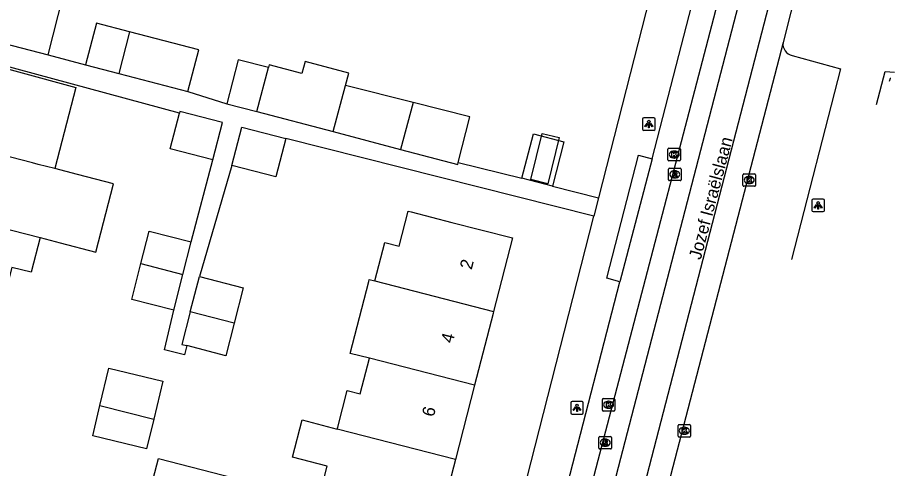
# Model space of a CAD drawing. Extents: x 163686 to 164493, y 382719 to 383870.
# Drawn here: x 164203.8 to 164273.8, y 383123.4 to 383159.3 of the extents above; entities that cross this region are included whole.
import ezdxf

# ---------------------------------------------------------------- set-up
doc = ezdxf.new("R2010")
doc.units = 0
for name, color, linetype in [('IMGEO_Kolk', 7, 'Continuous'), ('IMGEO_Lichtpunt', 7, 'Continuous'), ('IMGEO_Muur', 7, 'Continuous'), ('IMGEO_Openbare_ruimte_label', 7, 'Continuous'), ('IMGEO_Pand', 7, 'Continuous'), ('IMGEO_Pand_nummerreeks', 7, 'Continuous'), ('IMGEO_Pand_vergunning_verleend', 7, 'Continuous'), ('IMGEO_Parkeervlak_open', 7, 'Continuous'), ('IMGEO_Rijbaan_lokaal_gesloten', 7, 'Continuous'), ('IMGEO_Rioolput', 7, 'Continuous'), ('IMGEO_Voetpad_open', 7, 'Continuous')]:
    doc.layers.add(name, color=color, linetype=linetype)

msp = doc.modelspace()

# ---------------------------------------------------------------- linework, layer by layer
at = {"layer": 'IMGEO_Kolk'}
for p, q in [((164255.703, 383147.978), (164255.703, 383148.83)), ((164255.778, 383148.904), (164256.63, 383148.904)), ((164256.704, 383148.83), (164256.704, 383147.978)), ((164256.214, 383148.124), (164256.189, 383148.124)), ((164256.191, 383148.684), (164256.216, 383148.684)), ((164256.63, 383147.904), (164255.778, 383147.904)), ((164261.695, 383145.944), (164261.695, 383146.796)), ((164261.77, 383146.87), (164262.622, 383146.87)), ((164262.183, 383146.65), (164262.208, 383146.65)), ((164262.696, 383146.796), (164262.696, 383145.944)), ((164262.206, 383146.09), (164262.181, 383146.09)), ((164262.622, 383145.87), (164261.77, 383145.87)), ((164250.463, 383128.014), (164250.463, 383128.866)), ((164250.538, 383128.94), (164251.39, 383128.94)), ((164250.951, 383128.72), (164250.976, 383128.72)), ((164251.464, 383128.866), (164251.464, 383128.014)), ((164251.39, 383127.94), (164250.538, 383127.94)), ((164250.974, 383128.16), (164250.949, 383128.16)), ((164256.508, 383125.939), (164256.508, 383126.791)), ((164256.583, 383126.865), (164257.435, 383126.865)), ((164256.996, 383126.645), (164257.021, 383126.645)), ((164257.509, 383126.791), (164257.509, 383125.939)), ((164257.435, 383125.865), (164256.583, 383125.865)), ((164257.019, 383126.085), (164256.994, 383126.085))]:
    msp.add_line(p, q, dxfattribs=at)
for points in [[(164255.703, 383147.978), (164255.703, 383148.83)], [(164255.778, 383148.904), (164256.63, 383148.904)], [(164256.704, 383148.83), (164256.704, 383147.978)], [(164256.024, 383148.604), (164256.147, 383148.604), (164256.147, 383148.453), (164256.277, 383148.604), (164256.441, 383148.604), (164256.295, 383148.453), (164256.448, 383148.204), (164256.296, 383148.204), (164256.211, 383148.368), (164256.147, 383148.301), (164256.147, 383148.204), (164256.024, 383148.204), (164256.024, 383148.604)], [(164256.63, 383147.904), (164255.778, 383147.904)], [(164261.695, 383145.944), (164261.695, 383146.796)], [(164261.77, 383146.87), (164262.622, 383146.87)], [(164262.696, 383146.796), (164262.696, 383145.944)], [(164262.016, 383146.57), (164262.139, 383146.57), (164262.139, 383146.419), (164262.269, 383146.57), (164262.433, 383146.57), (164262.287, 383146.419), (164262.44, 383146.17), (164262.288, 383146.17), (164262.203, 383146.334), (164262.139, 383146.267), (164262.139, 383146.17), (164262.016, 383146.17), (164262.016, 383146.57)], [(164262.622, 383145.87), (164261.77, 383145.87)], [(164250.463, 383128.014), (164250.463, 383128.866)], [(164250.538, 383128.94), (164251.39, 383128.94)], [(164250.784, 383128.64), (164250.907, 383128.64), (164250.907, 383128.489), (164251.037, 383128.64), (164251.201, 383128.64), (164251.055, 383128.489), (164251.208, 383128.24), (164251.056, 383128.24), (164250.971, 383128.404), (164250.907, 383128.337), (164250.907, 383128.24), (164250.784, 383128.24), (164250.784, 383128.64)], [(164251.464, 383128.866), (164251.464, 383128.014)], [(164251.39, 383127.94), (164250.538, 383127.94)], [(164256.508, 383125.939), (164256.508, 383126.791)], [(164256.583, 383126.865), (164257.435, 383126.865)], [(164256.829, 383126.565), (164256.952, 383126.565), (164256.952, 383126.414), (164257.082, 383126.565), (164257.246, 383126.565), (164257.1, 383126.414), (164257.253, 383126.165), (164257.101, 383126.165), (164257.016, 383126.329), (164256.952, 383126.262), (164256.952, 383126.165), (164256.829, 383126.165), (164256.829, 383126.565)], [(164257.509, 383126.791), (164257.509, 383125.939)], [(164257.435, 383125.865), (164256.583, 383125.865)]]:
    msp.add_lwpolyline(points, dxfattribs=at)
for centre, start, end in [((164255.78, 383148.828), 91.55205, 178.44795), ((164255.78, 383148.828), 91.55205, 178.44795), ((164256.628, 383148.828), 1.55205, 88.44795), ((164256.628, 383148.828), 1.55205, 88.44795), ((164255.78, 383147.98), 181.55205, 268.44795), ((164255.78, 383147.98), 181.55205, 268.44795), ((164256.628, 383147.98), 271.55205, 358.44795), ((164256.628, 383147.98), 271.55205, 358.44795), ((164261.772, 383146.794), 91.55205, 178.44795), ((164261.772, 383146.794), 91.55205, 178.44795), ((164262.62, 383146.794), 1.55205, 88.44795), ((164262.62, 383146.794), 1.55205, 88.44795), ((164261.772, 383145.946), 181.55205, 268.44795), ((164261.772, 383145.946), 181.55205, 268.44795), ((164262.62, 383145.946), 271.55205, 358.44795), ((164262.62, 383145.946), 271.55205, 358.44795), ((164250.54, 383128.864), 91.55205, 178.44795), ((164250.54, 383128.864), 91.55205, 178.44795), ((164251.388, 383128.864), 1.55205, 88.44795), ((164251.388, 383128.864), 1.55205, 88.44795), ((164250.54, 383128.016), 181.55205, 268.44795), ((164250.54, 383128.016), 181.55205, 268.44795), ((164251.388, 383128.016), 271.55205, 358.44795), ((164251.388, 383128.016), 271.55205, 358.44795), ((164256.585, 383126.789), 91.55205, 178.44795), ((164256.585, 383126.789), 91.55205, 178.44795), ((164257.433, 383126.789), 1.55205, 88.44795), ((164257.433, 383126.789), 1.55205, 88.44795), ((164256.585, 383125.941), 181.55205, 268.44795), ((164256.585, 383125.941), 181.55205, 268.44795), ((164257.433, 383125.941), 271.55205, 358.44795), ((164257.433, 383125.941), 271.55205, 358.44795)]:
    msp.add_arc(centre, 0.0765, start, end, dxfattribs=at)
for centre, major_axis, ratio, start_param, end_param in [((164256.19, 383148.404), (-0.387, 0.002), 0.722429, 4.712389, 7.853982), ((164256.215, 383148.404), (-0.39, 0.002), 0.717154, 1.570796, 4.712389), ((164262.182, 383146.37), (-0.387, 0.002), 0.722429, 4.712389, 7.853982), ((164262.207, 383146.37), (-0.39, 0.002), 0.717154, 1.570796, 4.712389), ((164250.95, 383128.44), (-0.387, 0.002), 0.722429, 4.712389, 7.853982), ((164250.975, 383128.44), (-0.39, 0.002), 0.717154, 1.570796, 4.712389), ((164256.995, 383126.365), (-0.387, 0.002), 0.722429, 4.712389, 7.853982), ((164257.02, 383126.365), (-0.39, 0.002), 0.717154, 1.570796, 4.712389)]:
    msp.add_ellipse(centre, major_axis=major_axis, ratio=ratio, start_param=start_param, end_param=end_param, dxfattribs=at)
at = {"layer": 'IMGEO_Lichtpunt'}
for p, q in [((164253.674, 383151.238), (164253.674, 383150.431)), ((164253.674, 383151.238), (164253.674, 383150.431)), ((164254.576, 383151.333), (164253.768, 383151.333)), ((164254.576, 383151.333), (164253.768, 383151.333)), ((164254.67, 383150.431), (164254.67, 383151.238)), ((164254.67, 383150.431), (164254.67, 383151.238)), ((164253.768, 383150.337), (164254.576, 383150.337)), ((164253.768, 383150.337), (164254.576, 383150.337)), ((164267.196, 383144.749), (164267.196, 383143.942)), ((164267.196, 383144.749), (164267.196, 383143.942)), ((164268.098, 383144.844), (164267.29, 383144.844)), ((164268.098, 383144.844), (164267.29, 383144.844)), ((164268.192, 383143.942), (164268.192, 383144.749)), ((164268.192, 383143.942), (164268.192, 383144.749)), ((164267.29, 383143.848), (164268.098, 383143.848)), ((164267.29, 383143.848), (164268.098, 383143.848)), ((164247.945, 383128.597), (164247.945, 383127.79)), ((164247.945, 383128.597), (164247.945, 383127.79)), ((164248.847, 383128.692), (164248.039, 383128.692)), ((164248.847, 383128.692), (164248.039, 383128.692)), ((164248.941, 383127.79), (164248.941, 383128.597)), ((164248.941, 383127.79), (164248.941, 383128.597)), ((164248.039, 383127.696), (164248.847, 383127.696)), ((164248.039, 383127.696), (164248.847, 383127.696))]:
    msp.add_line(p, q, dxfattribs=at)
for points in [[(164254.048, 383150.902), (164254.087, 383150.874), (164253.899, 383150.612), (164253.861, 383150.639), (164254.048, 383150.902)], [(164254.15, 383150.854), (164254.197, 383150.854), (164254.197, 383150.532), (164254.15, 383150.532), (164254.15, 383150.854)], [(164254.26, 383150.874), (164254.298, 383150.901), (164254.485, 383150.639), (164254.446, 383150.611), (164254.26, 383150.874)], [(164267.57, 383144.413), (164267.609, 383144.385), (164267.421, 383144.123), (164267.383, 383144.15), (164267.57, 383144.413)], [(164267.672, 383144.365), (164267.719, 383144.365), (164267.719, 383144.043), (164267.672, 383144.043), (164267.672, 383144.365)], [(164267.782, 383144.385), (164267.82, 383144.412), (164268.007, 383144.15), (164267.968, 383144.122), (164267.782, 383144.385)], [(164248.319, 383128.261), (164248.358, 383128.233), (164248.17, 383127.971), (164248.132, 383127.998), (164248.319, 383128.261)], [(164248.421, 383128.213), (164248.468, 383128.213), (164248.468, 383127.891), (164248.421, 383127.891), (164248.421, 383128.213)], [(164248.531, 383128.233), (164248.569, 383128.26), (164248.756, 383127.998), (164248.717, 383127.97), (164248.531, 383128.233)]]:
    msp.add_lwpolyline(points, dxfattribs=at)
for centre in [(164254.173, 383151.036), (164267.695, 383144.547), (164248.444, 383128.395)]:
    msp.add_circle(centre, 0.0994, dxfattribs=at)
for centre, start, end in [((164253.768, 383151.238), 90, 180), ((164253.768, 383151.238), 90, 180), ((164254.576, 383151.238), 0, 90), ((164254.576, 383151.238), 0, 90), ((164253.768, 383150.431), 180, 270), ((164253.768, 383150.431), 180, 270), ((164254.576, 383150.431), 270, 0), ((164254.576, 383150.431), 270, 360), ((164267.29, 383144.749), 90, 180), ((164267.29, 383144.749), 90, 180), ((164268.098, 383144.749), 0, 90), ((164268.098, 383144.749), 0, 90), ((164267.29, 383143.942), 180, 270), ((164267.29, 383143.942), 180, 270), ((164268.098, 383143.942), 270, 0), ((164268.098, 383143.942), 270, 360), ((164248.039, 383128.597), 90, 180), ((164248.039, 383128.597), 90, 180), ((164248.847, 383128.597), 0, 90), ((164248.847, 383128.597), 0, 90), ((164248.039, 383127.79), 180, 270), ((164248.039, 383127.79), 180, 270), ((164248.847, 383127.79), 270, 0), ((164248.847, 383127.79), 270, 360)]:
    msp.add_arc(centre, 0.0946, start, end, dxfattribs=at)
at = {"layer": 'IMGEO_Muur'}
for points in [[(164272.362, 383152.387), (164273.042, 383155.02), (164273.792, 383154.99)], [(164273.512, 383154.48), (164273.439, 383154.483), (164273.373, 383154.227)]]:
    msp.add_lwpolyline(points, dxfattribs=at)
at = {"layer": 'IMGEO_Pand'}
for points in [[(164206.195, 383156.362), (164207.412, 383161.092), (164200.923, 383162.761), (164199.706, 383158.03)], [(164212.699, 383158.2), (164210.05, 383158.887), (164209.187, 383155.559)], [(164199.706, 383158.03), (164206.195, 383156.362)], [(164212.699, 383158.2), (164211.841, 383154.871)], [(164217.368, 383153.437), (164218.231, 383156.766), (164212.699, 383158.2)], [(164198.835, 383149.317), (164198.878, 383149.481), (164197.561, 383149.823), (164199.233, 383156.258), (164208.407, 383153.751), (164206.73, 383147.284)], [(164223.786, 383155.34), (164221.378, 383155.965), (164220.468, 383152.458)], [(164229.953, 383153.91), (164230.22, 383154.893), (164226.727, 383155.841), (164226.467, 383154.882), (164223.844, 383155.562), (164223.786, 383155.34)], [(164209.187, 383155.559), (164211.841, 383154.871)], [(164222.877, 383151.833), (164223.786, 383155.34)], [(164211.841, 383154.871), (164217.368, 383153.437)], [(164228.955, 383150.231), (164229.953, 383153.91)], [(164235.347, 383152.554), (164229.953, 383153.91)], [(164220.468, 383152.458), (164222.877, 383151.833)], [(164235.347, 383152.554), (164234.333, 383148.82)], [(164238.952, 383147.757), (164239.872, 383151.416), (164235.347, 383152.554)], [(164219.349, 383147.981), (164215.956, 383148.856), (164216.694, 383151.712)], [(164219.349, 383147.981), (164220.116, 383150.954), (164216.724, 383151.829), (164216.694, 383151.712)], [(164222.877, 383151.833), (164228.955, 383150.231)], [(164220.869, 383147.526), (164221.662, 383150.597), (164225.172, 383149.691)], [(164228.955, 383150.231), (164234.333, 383148.82)], [(164225.172, 383149.691), (164224.38, 383146.62), (164220.869, 383147.526)], [(164244.045, 383146.521), (164244.956, 383150.051), (164247.395, 383149.422), (164246.484, 383145.892)], [(164206.73, 383147.284), (164205.414, 383147.623), (164204.95, 383147.742), (164198.835, 383149.317)], [(164234.333, 383148.82), (164238.917, 383147.617), (164238.952, 383147.757)], [(164205.555, 383141.773), (164207.154, 383141.362), (164210.014, 383140.627), (164211.416, 383146.078), (164208.556, 383146.814), (164206.73, 383147.284)], [(164246.484, 383145.892), (164244.045, 383146.521)], [(164197.42, 383143.865), (164205.555, 383141.773)], [(164232.304, 383138.315), (164233.096, 383141.386), (164234.223, 383141.096), (164234.946, 383143.898), (164235.185, 383143.836), (164238.45, 383142.994), (164240.765, 383142.397), (164243.291, 383141.746), (164241.775, 383135.87)], [(164205.555, 383141.773), (164204.852, 383139.007), (164203.302, 383139.402), (164202.546, 383136.429)], [(164213.61, 383139.702), (164214.266, 383142.284), (164217.626, 383141.431)], [(164216.967, 383138.838), (164217.626, 383141.431)], [(164216.241, 383135.98), (164212.881, 383136.834), (164213.61, 383139.702)], [(164213.61, 383139.702), (164216.967, 383138.838)], [(164216.241, 383135.98), (164216.967, 383138.838)], [(164217.552, 383135.854), (164218.278, 383138.676)], [(164218.278, 383138.676), (164221.781, 383137.775), (164221.055, 383134.95)], [(164231.868, 383132.157), (164230.326, 383132.527), (164231.812, 383138.286), (164231.85, 383138.432), (164232.304, 383138.315)], [(164232.304, 383138.315), (164241.775, 383135.87)], [(164217.552, 383135.854), (164216.884, 383133.254), (164217.268, 383133.155)], [(164221.055, 383134.95), (164217.552, 383135.854)], [(164241.775, 383135.87), (164241.737, 383135.723), (164240.258, 383129.99)], [(164221.055, 383134.95), (164220.387, 383132.353), (164217.268, 383133.155)], [(164229.286, 383126.505), (164229.324, 383126.654), (164230.076, 383129.57), (164231.13, 383129.298), (164231.868, 383132.157)], [(164240.258, 383129.99), (164231.868, 383132.157)], [(164210.34, 383128.39), (164211.045, 383131.356), (164215.352, 383130.333), (164214.628, 383127.288)], [(164240.258, 383129.99), (164238.73, 383124.066)], [(164214.628, 383127.288), (164214.068, 383124.933), (164209.761, 383125.957), (164210.34, 383128.39)], [(164210.34, 383128.39), (164214.628, 383127.288)], [(164214.303, 383121.423), (164215.005, 383124.144), (164222.751, 383122.146), (164227.527, 383121.103), (164227.837, 383121.024), (164228.487, 383123.542), (164225.709, 383124.26), (164226.476, 383127.231), (164229.286, 383126.505)], [(164238.73, 383124.066), (164229.286, 383126.505)], [(164238.73, 383124.066), (164237.229, 383118.246), (164232.388, 383119.495), (164228.087, 383120.606), (164227.376, 383117.852)]]:
    msp.add_lwpolyline(points, dxfattribs=at)
at = {"layer": 'IMGEO_Pand_vergunning_verleend'}
msp.add_lwpolyline([(164244.739, 383146.401), (164245.647, 383150.093), (164247.008, 383149.758), (164246.101, 383146.066), (164244.739, 383146.401)], dxfattribs=at)
at = {"layer": 'IMGEO_Parkeervlak_open'}
msp.add_lwpolyline([(164265.626, 383156.304), (164269.494, 383155.255), (164265.566, 383140.017)], dxfattribs=at)
msp.add_arc((164265.82, 383157.215), 0.931, 171.58237, 257.96713, dxfattribs=at)
at = {"layer": 'IMGEO_Rijbaan_lokaal_gesloten'}
for points in [[(164252.171, 383115.634), (164266.924, 383172.51)], [(164268.655, 383172.017), (164266.776, 383164.735), (164264.899, 383157.351)], [(164261.932, 383169.194), (164262.392, 383170.95), (164263.984, 383170.576), (164247.459, 383107.056)], [(164261.932, 383169.194), (164249.477, 383121.644), (164240.427, 383087.096)], [(164264.899, 383157.351), (164255.758, 383122.164)]]:
    msp.add_lwpolyline(points, dxfattribs=at)
at = {"layer": 'IMGEO_Rioolput'}
for p, q in [((164255.822, 383147.323), (164256.674, 383147.323)), ((164255.747, 383146.397), (164255.747, 383147.249)), ((164256.235, 383147.103), (164256.26, 383147.103)), ((164256.748, 383147.249), (164256.748, 383146.397)), ((164256.674, 383146.323), (164255.822, 383146.323)), ((164256.258, 383146.543), (164256.233, 383146.543)), ((164250.19, 383124.985), (164250.19, 383125.837)), ((164250.265, 383125.911), (164251.117, 383125.911)), ((164250.678, 383125.691), (164250.703, 383125.691)), ((164251.191, 383125.837), (164251.191, 383124.985)), ((164251.117, 383124.911), (164250.265, 383124.911)), ((164250.701, 383125.131), (164250.676, 383125.131))]:
    msp.add_line(p, q, dxfattribs=at)
for points in [[(164255.822, 383147.323), (164256.674, 383147.323)], [(164255.747, 383146.397), (164255.747, 383147.249)], [(164256.336, 383147.021), (164256.084, 383147.023), (164256.084, 383146.623)], [(164256.084, 383146.623), (164256.208, 383146.623), (164256.208, 383146.785), (164256.219, 383146.785)], [(164256.262, 383146.942), (164256.208, 383146.942), (164256.208, 383146.861)], [(164256.208, 383146.861), (164256.26, 383146.861)], [(164256.266, 383146.756), (164256.337, 383146.623), (164256.477, 383146.623), (164256.412, 383146.749)], [(164256.748, 383147.249), (164256.748, 383146.397)], [(164256.674, 383146.323), (164255.822, 383146.323)], [(164250.19, 383124.985), (164250.19, 383125.837)], [(164250.265, 383125.911), (164251.117, 383125.911)], [(164250.779, 383125.609), (164250.527, 383125.611), (164250.527, 383125.211)], [(164251.191, 383125.837), (164251.191, 383124.985)], [(164251.117, 383124.911), (164250.265, 383124.911)], [(164250.527, 383125.211), (164250.651, 383125.211), (164250.651, 383125.373), (164250.662, 383125.373)], [(164250.705, 383125.53), (164250.651, 383125.53), (164250.651, 383125.449)], [(164250.651, 383125.449), (164250.703, 383125.449)], [(164250.709, 383125.344), (164250.78, 383125.211), (164250.92, 383125.211), (164250.855, 383125.337)]]:
    msp.add_lwpolyline(points, dxfattribs=at)
for centre, radius, start, end in [((164255.824, 383147.247), 0.0765, 91.55205, 178.44795), ((164255.824, 383147.247), 0.0765, 91.55205, 178.44795), ((164256.672, 383147.247), 0.0765, 1.55205, 88.44795), ((164256.672, 383147.247), 0.0765, 1.55205, 88.44795), ((164256.218, 383146.732), 0.0533, 26.02933, 88.69889), ((164256.244, 383147.05), 0.19, 274.7715, 282.96867), ((164256.268, 383146.846), 0.0964, 77.00612, 93.18647), ((164256.282, 383146.903), 0.0378, 276.66336, 79.67722), ((164256.335, 383146.911), 0.109, 350.36119, 89.41601), ((164256.333, 383146.911), 0.112, 277.58423, 350.98172), ((164256.317, 383146.696), 0.108, 29.51342, 73.79051), ((164255.824, 383146.399), 0.0765, 181.55205, 268.44795), ((164255.824, 383146.399), 0.0765, 181.55205, 268.44795), ((164256.672, 383146.399), 0.0765, 271.55205, 358.44795), ((164256.672, 383146.399), 0.0765, 271.55205, 358.44795), ((164250.267, 383125.835), 0.0765, 91.55205, 178.44795), ((164250.267, 383125.835), 0.0765, 91.55205, 178.44795), ((164250.778, 383125.499), 0.109, 350.36119, 89.41601), ((164251.115, 383125.835), 0.0765, 1.55205, 88.44795), ((164251.115, 383125.835), 0.0765, 1.55205, 88.44795), ((164250.267, 383124.987), 0.0765, 181.55205, 268.44795), ((164250.267, 383124.987), 0.0765, 181.55205, 268.44795), ((164250.661, 383125.32), 0.0533, 26.02933, 88.69889), ((164250.687, 383125.638), 0.19, 274.7715, 282.96867), ((164250.711, 383125.434), 0.0964, 77.00612, 93.18647), ((164250.725, 383125.491), 0.0378, 276.66336, 79.67722), ((164250.776, 383125.499), 0.112, 277.58423, 350.98172), ((164250.76, 383125.284), 0.108, 29.51342, 73.79051), ((164251.115, 383124.987), 0.0765, 271.55205, 358.44795), ((164251.115, 383124.987), 0.0765, 271.55205, 358.44795)]:
    msp.add_arc(centre, radius, start, end, dxfattribs=at)
for centre, major_axis, ratio, start_param, end_param in [((164256.234, 383146.823), (-0.387, 0.002), 0.722429, 4.712389, 7.853982), ((164256.259, 383146.823), (-0.39, 0.002), 0.717154, 1.570796, 4.712389), ((164250.677, 383125.411), (-0.387, 0.002), 0.722429, 4.712389, 7.853982), ((164250.702, 383125.411), (-0.39, 0.002), 0.717154, 1.570796, 4.712389)]:
    msp.add_ellipse(centre, major_axis=major_axis, ratio=ratio, start_param=start_param, end_param=end_param, dxfattribs=at)
at = {"layer": 'IMGEO_Voetpad_open'}
for points in [[(164254.431, 383148.07), (164259.315, 383166.935)], [(164254.247, 383161.023), (164250.15, 383144.957)], [(164216.694, 383151.712), (164199.271, 383156.404), (164196.004, 383157.255)], [(164206.195, 383156.362), (164209.187, 383155.559)], [(164217.368, 383153.437), (164220.468, 383152.458)], [(164249.772, 383143.475), (164225.172, 383149.691)], [(164251.868, 383138.243), (164250.825, 383138.552), (164253.343, 383148.348), (164254.431, 383148.07)], [(164254.431, 383148.07), (164251.868, 383138.243)], [(164217.626, 383141.431), (164219.349, 383147.981)], [(164220.869, 383147.526), (164218.278, 383138.676)], [(164238.952, 383147.757), (164244.045, 383146.521)], [(164246.484, 383145.892), (164250.15, 383144.957)], [(164250.15, 383144.957), (164249.772, 383143.475)], [(164235.416, 383087.174), (164249.772, 383143.475)], [(164246.364, 383116.968), (164247.683, 383122.068), (164251.868, 383138.243)], [(164217.268, 383133.155), (164217.081, 383132.425), (164215.494, 383132.833), (164216.241, 383135.98)]]:
    msp.add_lwpolyline(points, dxfattribs=at)

# ---------------------------------------------------------------- texts
at = {"layer": 'IMGEO_Openbare_ruimte_label'}
msp.add_text('Jozef Israëlslaan', height=1, rotation=75.17189, dxfattribs=at).set_placement((164258.316, 383139.959))
at = {"layer": 'IMGEO_Pand_nummerreeks'}
for s, p in [('2', (164240.023, 383139.17)), ('4', (164238.509, 383133.296)), ('6', (164236.993, 383127.421))]:
    msp.add_text(s, height=1, rotation=75.53303, dxfattribs=at).set_placement(p)

doc.saveas('drawing.dxf')
